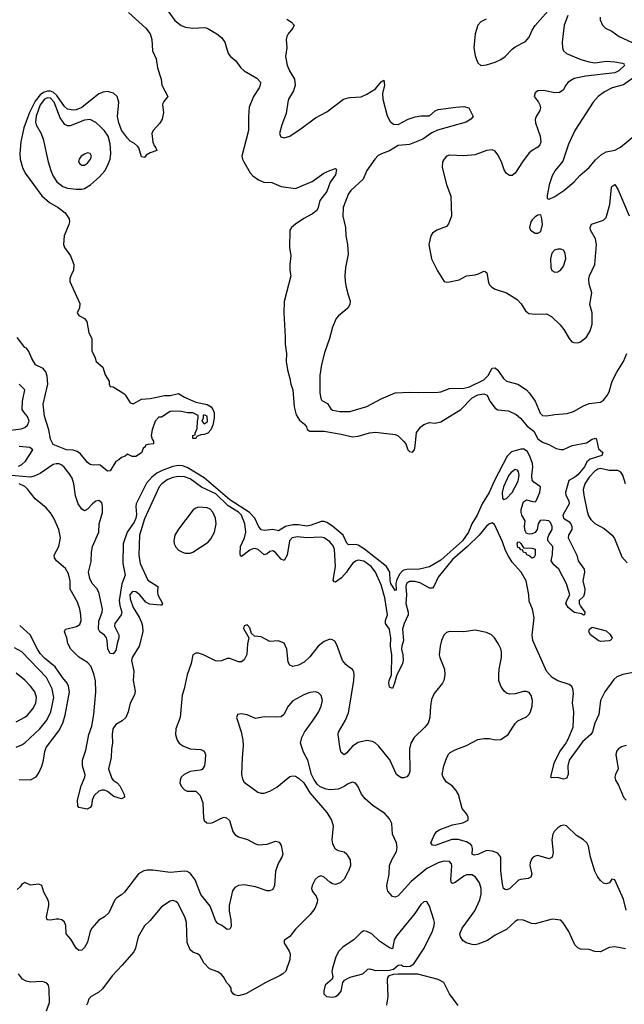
# Model space of a CAD drawing. Header units: inches. Extents: x 1682530 to 1839546, y 640742 to 791647.
# Tile 280 of 656: x 1727695 to 1731936, y 701296 to 708209. Entities that reach past the tile are written whole.
import ezdxf

# ---------------------------------------------------------------- set-up
doc = ezdxf.new("R2010")
doc.units = ezdxf.units.IN
doc.header["$MEASUREMENT"] = 0
doc.layers.add('B7720', color=7, linetype='Continuous')
doc.layers.add('B7730', color=7, linetype='Continuous')

msp = doc.modelspace()

# ---------------------------------------------------------------- linework, layer by layer
at = {"layer": 'B7720', "color": 5}
for points, elevation in [([(1728459.1, 708259.1), (1728579.3, 708150), (1728610.4, 708110), (1728622.8, 708070), (1728626.8, 707990), (1728652.8, 707932.8), (1728662, 707870), (1728688, 707790), (1728693, 707750), (1728734.8, 707670), (1728705.8, 707634.2), (1728699.8, 707620.2), (1728697.3, 707610), (1728703.5, 707556.5), (1728694.8, 707510), (1728677.5, 707482.5), (1728630.5, 707429.5), (1728622, 707410), (1728628.7, 707348.7), (1728640.4, 707320.4), (1728650.5, 707310), (1728656.3, 707290), (1728610, 707272.7), (1728583.1, 707256.9), (1728570, 707242), (1728550, 707245.2), (1728529.7, 707309.7), (1728521.3, 707321.3), (1728500.1, 707340.1), (1728470, 707356), (1728450, 707376), (1728410, 707432.3), (1728390, 707485.2), (1728380.3, 707530), (1728389.3, 707630), (1728379.2, 707670), (1728353.3, 707693.3), (1728310, 707703.8), (1728280.5, 707699.5), (1728250, 707687.9), (1728130, 707591.1), (1728090, 707575.2), (1728070, 707572.5), (1728030, 707579.9), (1728010, 707598.3), (1727955.4, 707675.4), (1727930, 707698.7), (1727910, 707706.9), (1727890, 707707.7), (1727861.6, 707698.4), (1727839.2, 707680.8), (1727804.3, 707635.7), (1727763.8, 707556.2), (1727724.1, 707450), (1727702.4, 707350), (1727695.8, 707270), (1727698.6, 707230), (1727714, 707170), (1727734, 707130), (1727851.3, 706971.3), (1727904.9, 706924.9), (1727965.5, 706890), (1728013.5, 706853.5), (1728042, 706810), (1728043.8, 706790), (1728039.5, 706770), (1728007.6, 706690), (1728002, 706630), (1728009, 706609), (1728050.4, 706550), (1728074.9, 706490), (1728073.4, 706450), (1728053.4, 706410), (1728047.3, 706390), (1728047.3, 706370), (1728117.1, 706217.1), (1728114.4, 706185.6), (1728098.8, 706150), (1728110, 706131.3), (1728150, 706111.3), (1728166, 706090), (1728178.8, 706010), (1728201, 705970), (1728201.4, 705881.4), (1728222.5, 705842.5), (1728231, 705810), (1728278, 705770), (1728295.3, 705715.3), (1728322, 705670), (1728322, 705650), (1728330, 705634), (1728350, 705632), (1728425.2, 705585.2), (1728435.5, 705575.5), (1728470, 705518.8), (1728490, 705510.6), (1728550, 705543.8), (1728610, 705548.7), (1728710, 705571.4), (1728750, 705570.3), (1728810, 705584.9), (1728850, 705559.5), (1728930, 705523.1), (1729010, 705507), (1729037.4, 705490), (1729050, 705472.4), (1729058, 705450), (1729060.3, 705410), (1729050, 705362), (1729036.3, 705330), (1729015.3, 705304.7), (1728990, 705296), (1728964.7, 705295.3), (1728938, 705282), (1728930, 705268), (1728910, 705268), (1728908.7, 705290), (1728926, 705294), (1728926, 705306), (1728940.4, 705339.6), (1728942, 705390), (1728948, 705410), (1728946, 705430), (1728908.9, 705448.9), (1728870.9, 705449.1), (1728830, 705457.2), (1728770, 705461.2), (1728750, 705457.2), (1728690, 705418), (1728670, 705418), (1728644.7, 705390), (1728624.7, 705330), (1728618, 705290), (1728623.6, 705263.6), (1728634, 705250), (1728634, 705230), (1728592.7, 705227.3), (1728578, 705222), (1728574, 705210), (1728562, 705198), (1728550, 705168.7), (1728510, 705142), (1728483.1, 705143.1), (1728450, 705158), (1728435.3, 705144.7), (1728410, 705135.3), (1728390, 705118), (1728370, 705108), (1728330, 705042), (1728310, 705039), (1728260.2, 705080.2), (1728250, 705083.7), (1728210, 705080.5), (1728190, 705085.1), (1728170, 705099.7), (1728120.8, 705160.8), (1728098.3, 705178.3), (1728070, 705186.1), (1728024.2, 705190), (1727930, 705225.2), (1727910, 705264), (1727899.9, 705330), (1727870, 705425.1), (1727859.1, 705510), (1727893, 705650), (1727886.9, 705706.9), (1727877.4, 705737.4), (1727859.9, 705759.9), (1727805.8, 705785.8), (1727779, 705830), (1727759.8, 705879.8), (1727741.5, 705901.5), (1727730, 705908.3), (1727677.3, 705977.3)], 440), ([(1728733.2, 708270), (1728783.5, 708203.5), (1728828.4, 708168.4), (1728857.1, 708157.1), (1728909.5, 708149.5), (1728994.6, 708154.6), (1729010.5, 708150), (1729078, 708110), (1729110, 708083.8), (1729134.9, 708050), (1729157.3, 707970), (1729174, 707950), (1729210, 707920.7), (1729245.5, 707870), (1729270.2, 707850.2), (1729359.1, 707799.1), (1729383.8, 707770), (1729382.4, 707750), (1729374, 707730), (1729334, 707670), (1729305.2, 707594.7), (1729300.3, 707530), (1729300.8, 707430), (1729252.9, 707250), (1729256.9, 707230), (1729267.4, 707210), (1729312.3, 707132.3), (1729330, 707111.7), (1729370, 707084.6), (1729407.2, 707067.2), (1729464.8, 707064.8), (1729530, 707038), (1729630, 707024.4), (1729746.5, 707073.5), (1729829.3, 707130), (1729870, 707150.4), (1729910, 707164.7), (1729917.3, 707157.3), (1729910, 707119), (1729872.9, 707067.1), (1729850, 707003.1), (1729799.8, 706940.2), (1729789.1, 706890), (1729779.2, 706870), (1729750, 706845.1), (1729687.9, 706812.1), (1729630, 706774), (1729602, 706750), (1729590.8, 706730), (1729586.8, 706610), (1729597.3, 706550), (1729590.7, 706490), (1729590.7, 706450), (1729597.3, 706410), (1729550.3, 706230), (1729548.9, 706150), (1729557.7, 705982.3), (1729556.4, 705930), (1729566, 705866), (1729565.3, 705810), (1729573.1, 705750), (1729590.2, 705690.2), (1729596, 705650), (1729610.2, 705610), (1729621.5, 705490), (1729635.5, 705435.5), (1729657.7, 705397.7), (1729693.1, 705370), (1729706.7, 705350), (1729712.3, 705332.3), (1729730, 705319.6), (1729830, 705320.2), (1729950, 705299.2), (1730000, 705286.6)], 460), ([(1729570, 708211.4), (1729602, 708190), (1729620.3, 708170), (1729611.6, 708150), (1729578.3, 708110), (1729567.9, 708090), (1729563.2, 708070), (1729568, 708010), (1729560.7, 707950), (1729570.1, 707890), (1729587.4, 707850), (1729622.5, 707790), (1729627.3, 707750), (1729615.2, 707710), (1729580.8, 707650), (1729574.9, 707630), (1729563.2, 707550), (1729533.4, 707470), (1729518, 707410), (1729526.2, 707386.2), (1729550, 707379.1), (1729590, 707390.5), (1729670, 707443.8), (1729770, 707520.4), (1729850, 707561.3), (1729966, 707650), (1730000, 707659.3)], 480), ([(1730000, 706984.3), (1729998.2, 706981.8), (1729964.9, 706890), (1729961.3, 706830), (1729981.3, 706750), (1729983.1, 706690), (1729995.6, 706630), (1729998.3, 706561.7), (1729981.3, 706470), (1729975.3, 706410), (1729977.4, 706370), (1729984.2, 706330), (1730000, 706276.3)], 480), ([(1730000, 706189.1), (1729996.7, 706183.3), (1729930.6, 706130), (1729914.9, 706110), (1729888.2, 706050), (1729868.5, 705970), (1729833.4, 705870), (1729811.2, 705788.8), (1729801.2, 705710), (1729801.4, 705590), (1729807.5, 705550), (1729814.6, 705534.6), (1729853.1, 705513.1), (1729876.6, 705476.6), (1729890, 705466.8), (1729941.8, 705458.2), (1730000, 705458.8)], 480), ([(1727630, 705327.9), (1727704.2, 705335.8), (1727730, 705344.9), (1727750, 705362), (1727761.6, 705390), (1727750, 705422.7), (1727725.1, 705450), (1727712.5, 705472.5), (1727714.6, 705530), (1727730.7, 705610.7), (1727691.1, 705650)], 460), ([(1727685.8, 705074.2), (1727710, 705085.2), (1727736.1, 705110), (1727788.2, 705190), (1727766.1, 705206.1), (1727690, 705213.3)], 460), ([(1730000, 704525), (1729990, 704533.3), (1729965.2, 704590), (1729890, 704652.8), (1729850, 704679.5), (1729830, 704685.8), (1729810, 704685.9), (1729740.4, 704659.6), (1729710, 704653), (1729650, 704662.6), (1729610, 704662.5), (1729558.5, 704650), (1729510, 704621.2), (1729470, 704630.6), (1729410, 704622.1), (1729390, 704627.2), (1729370, 704653.7), (1729344.4, 704710), (1729306.7, 704750), (1729170, 704837), (1728990, 704991.2), (1728870, 705065.5), (1728837.6, 705077.6), (1728810, 705079.5), (1728770, 705070.7), (1728695.5, 705044.5), (1728656, 705024), (1728622.7, 704997.3), (1728585.1, 704954.9), (1728512.9, 704810), (1728508.6, 704790), (1728513.9, 704733.9), (1728510.1, 704710), (1728497.9, 704682.1), (1728448.3, 704610), (1728420.9, 704530), (1728417.7, 704390), (1728434.4, 704310), (1728412, 704248), (1728392.8, 704130), (1728396.6, 704096.6), (1728411.4, 704048.6), (1728407.3, 704030), (1728363.2, 703970), (1728360.2, 703950), (1728390.2, 703890), (1728390.2, 703869.8), (1728377.7, 703830), (1728370, 703779.3), (1728350, 703756.2), (1728330, 703759.6), (1728312.8, 703790), (1728309, 703850), (1728303.1, 703870), (1728288.7, 703888.7), (1728256.5, 703910), (1728247.9, 703930), (1728250, 703984.9), (1728273.2, 704050), (1728275.3, 704070), (1728248.9, 704190), (1728235, 704215), (1728202.5, 704250), (1728186.7, 704286.7), (1728177.7, 704330), (1728195.8, 704404.2), (1728198.4, 704470), (1728205.4, 704510), (1728250.4, 704610), (1728252.8, 704670), (1728276.5, 704750), (1728276.2, 704790), (1728270, 704817), (1728250, 704833), (1728230, 704829.6), (1728204.9, 704810), (1728170, 704772), (1728150, 704760.9), (1728130, 704772.3), (1728105.4, 704810), (1728085.9, 704865.9), (1728075.6, 704950), (1728062.3, 704990), (1728042.7, 705022.7), (1728007, 705067), (1727990, 705082), (1727970.8, 705090.8), (1727950, 705091.4), (1727930, 705085.3), (1727837.5, 705022.5), (1727796.8, 705003.2), (1727770, 704997.9), (1727610, 705010.8)], 460), ([(1730000, 704347.8), (1729987.9, 704330), (1729952.5, 704290), (1729910, 704260.7), (1729901.5, 704261.5), (1729893.3, 704273.3), (1729909.9, 704370.1), (1729904.4, 704490), (1729894.6, 704514.6), (1729870, 704543.9), (1729830.8, 704570.8), (1729810, 704576.1), (1729709.9, 704569.9), (1729643, 704577), (1729605.8, 704570), (1729586.9, 704550), (1729572, 704450), (1729550, 704410.9), (1729530, 704421.2), (1729490, 704468.3), (1729470, 704480.3), (1729450, 704474), (1729430, 704458.7), (1729410, 704450.9), (1729370, 704487), (1729350, 704496.7), (1729330, 704494.6), (1729310, 704485.3), (1729250, 704440.4), (1729244.9, 704445), (1729241.6, 704461.6), (1729244.3, 704510), (1729271.2, 704570), (1729281.5, 704610), (1729273.8, 704670), (1729249.9, 704730), (1729230, 704751.3), (1729156.6, 704796.6), (1729070, 704880.4), (1728970, 704926.8), (1728890, 704984.7), (1728850, 704999.3), (1728810, 705001.2), (1728770, 704994.4), (1728730, 704978.5), (1728691.4, 704950), (1728674.3, 704930), (1728570, 704703.5), (1728535.7, 704590), (1728529.5, 704450), (1728539.8, 704390), (1728594.8, 704274.8), (1728664.7, 704230), (1728660.8, 704190), (1728663.9, 704170), (1728695.8, 704110), (1728690, 704098.4), (1728682.4, 704097.6), (1728604.8, 704104.8), (1728580, 704120), (1728537, 704170), (1728510, 704192.5), (1728485.8, 704194.2), (1728468, 704170), (1728470, 704142), (1728490, 704081.6), (1728533.2, 704013.2), (1728550, 703976.3), (1728556.8, 703950), (1728558.5, 703910), (1728534, 703810), (1728484.8, 703730), (1728478.5, 703710), (1728494.9, 703634.9), (1728491.3, 703570), (1728504.8, 703495.2), (1728501.1, 703470), (1728470.6, 703410), (1728456.7, 703350), (1728438.5, 703310), (1728414, 703286), (1728370, 703261.4), (1728349.4, 703230), (1728343.1, 703190), (1728346.8, 703130), (1728338.3, 703090), (1728336.9, 703030), (1728318.5, 702950), (1728342.3, 702882.3), (1728350.2, 702870), (1728379, 702850), (1728396.5, 702830), (1728428, 702770), (1728430.4, 702749.6), (1728410, 702739.5), (1728354.2, 702754.2), (1728309.8, 702789.8), (1728290, 702799.7), (1728270, 702800.3), (1728250, 702792.8), (1728216.8, 702763.2), (1728203.9, 702730), (1728199, 702690), (1728190, 702676.9), (1728167.1, 702667.1), (1728110, 702677.2), (1728102.9, 702690), (1728101.4, 702730), (1728127.2, 702830), (1728151.8, 702890), (1728153.4, 702906.6), (1728136.4, 702970), (1728136.5, 703010), (1728159.8, 703080.2), (1728180.9, 703190), (1728199.9, 703250), (1728216, 703330), (1728229.9, 703489.9), (1728226.1, 703566.1), (1728215.8, 703615.8), (1728193.3, 703670), (1728170, 703697), (1728110, 703732.4), (1728054.4, 703790), (1728033.7, 703830), (1728026, 703870), (1728009.7, 703910), (1728015.1, 703930), (1728092.5, 703947.5), (1728116.8, 703963.2), (1728125.1, 703990), (1728123.1, 704030), (1728116.5, 704070), (1728099.7, 704119.7), (1728049.8, 704210), (1728049.8, 704270), (1728038.2, 704318.2), (1728016, 704356), (1727952.6, 704410), (1727938.5, 704430), (1727936, 704450), (1727968.7, 704510), (1727981.2, 704570), (1727969.8, 704630), (1727935.3, 704710), (1727910, 704747.6), (1727880.5, 704780.5), (1727803.8, 704843.8), (1727753.1, 704910), (1727730, 704930.6), (1727691.2, 704950)], 480), ([(1730000, 703668.6), (1729981.7, 703681.7), (1729959.1, 703710), (1729919.2, 703819.2), (1729904.8, 703844.8), (1729890, 703855.4), (1729870, 703858.7), (1729830, 703843.7), (1729789.6, 703810.4), (1729730, 703735.3), (1729690, 703699.2), (1729650, 703677.2), (1729610, 703668.3), (1729590, 703677), (1729578.7, 703698.7), (1729568.7, 703788.7), (1729550, 703831.8), (1729510, 703847), (1729450, 703842.9), (1729390, 703876.9), (1729341.5, 703881.5), (1729320.1, 703900.1), (1729310, 703939), (1729290, 703961.2), (1729270, 703954), (1729265.5, 703934.5), (1729302.8, 703870), (1729292.5, 703827.5), (1729287.3, 703752.7), (1729270, 703714), (1729250, 703699.6), (1729230, 703699.7), (1729170, 703723.5), (1729150, 703723.8), (1729110, 703708), (1729085.2, 703705.2), (1729068.5, 703708.5), (1728983.7, 703750), (1728950, 703760.4), (1728930, 703760.5), (1728910, 703749), (1728898, 703690), (1728868.8, 703608.8), (1728849.3, 703510.7), (1728833.7, 703466.3), (1728819.6, 703310), (1728791.3, 703230), (1728787.6, 703190), (1728798.7, 703150), (1728814, 703130), (1728840.4, 703110), (1728890, 703089.3), (1728965.1, 703085.1), (1728990, 703073), (1728997.7, 703050), (1728996.5, 703010), (1728990.2, 702969.8), (1728975, 702945), (1728960.9, 702939.1), (1728890, 702930.8), (1728849.4, 702910.6), (1728828.5, 702890), (1728820.4, 702870), (1728819.3, 702850), (1728827.1, 702827.1), (1728850, 702802), (1728870, 702793), (1728930, 702793), (1728961.7, 702761.7), (1728980.2, 702710), (1728983.5, 702603.5), (1728990, 702585.7), (1729008.5, 702570), (1729030, 702567.8), (1729050, 702571.9), (1729110, 702602.2), (1729130, 702609.1), (1729145.8, 702605.8), (1729165.7, 702585.7), (1729190.4, 702510), (1729206.8, 702486.8), (1729230, 702472.2), (1729293.8, 702453.8), (1729350, 702422.4), (1729370, 702416.4), (1729430, 702421.1), (1729490, 702441.6), (1729514.7, 702434.7), (1729530.2, 702410.2), (1729541.3, 702350), (1729534.4, 702330), (1729510.2, 702289.8), (1729490.2, 702230), (1729483.2, 702130), (1729470, 702101.3), (1729450, 702092.1), (1729430, 702093.5), (1729350, 702120.5), (1729270, 702135), (1729230.7, 702130), (1729203, 702117), (1729186.7, 702093.3), (1729163.3, 701990), (1729163.6, 701950), (1729176.6, 701890), (1729178.3, 701841.7), (1729170, 701823.7), (1729150, 701822), (1729112.3, 701850), (1729084.2, 701864.2), (1729070, 701878.9), (1729030, 701986.2), (1728966.6, 702066.6), (1728925.8, 702170), (1728890, 702217.8), (1728870, 702227.9), (1728850, 702231.5), (1728750, 702220.7), (1728630, 702238.9), (1728590, 702239.1), (1728566.6, 702233.4), (1728527.7, 702212.2), (1728430, 702082.7), (1728410, 702063.7), (1728375.6, 702044.4), (1728362, 702030), (1728321.1, 701938.9), (1728290.7, 701910), (1728250, 701886.3), (1728201.3, 701830), (1728190, 701809.3), (1728170, 701732.3), (1728150, 701696.2), (1728130, 701676.9), (1728110, 701673.3), (1728090, 701691.6), (1728053.7, 701753.7), (1728021.3, 701790), (1728019.2, 701850), (1728010, 701873.6), (1727990, 701889.7), (1727970, 701894.2), (1727950, 701895), (1727910, 701887.2), (1727887.8, 701890), (1727882.7, 701910), (1727899.8, 701990), (1727898.9, 702010), (1727892.3, 702032.2), (1727863.7, 702083.7), (1727849.6, 702129.6), (1727830, 702139.6), (1727770, 702133), (1727730, 702151.3), (1727710, 702140.7), (1727698.3, 702121.7), (1727676.9, 702103.1)], 520), ([(1727690, 702874), (1727770, 702872.6), (1727810, 702893.4), (1727830, 702921.3), (1727850, 702968.2), (1727862.6, 703010), (1727870.5, 703070), (1727879.7, 703100.3), (1727970, 703215.9), (1727997.5, 703270), (1728013.6, 703326.4), (1728043.9, 703490), (1728037.8, 703530), (1728027.8, 703550), (1727994.8, 703590), (1727944.7, 703664.7), (1727870, 703726.3), (1727839, 703759), (1727818.7, 703790), (1727769.2, 703890), (1727694.8, 703954.8)], 520), ([(1727670, 703102), (1727710, 703117.8), (1727730, 703131.2), (1727836.5, 703230), (1727884.5, 703290), (1727912.6, 703350), (1727933.2, 703450), (1727921.6, 703510), (1727882.1, 703590), (1727710, 703770.8), (1727658.6, 703798.6)], 540), ([(1727670, 703279.7), (1727730, 703311.1), (1727750, 703326.2), (1727786.2, 703370), (1727807.2, 703410), (1727813.8, 703450), (1727801.6, 703490), (1727771.8, 703530), (1727730, 703572.8), (1727670, 703620.3)], 560), ([(1730000, 702843.5), (1729970, 702824.8), (1729930, 702807.7), (1729870, 702801.7), (1729845.7, 702805.7), (1729803.9, 702823.9), (1729782.3, 702842.2), (1729757.7, 702877.7), (1729741.6, 702910), (1729717, 703010), (1729685.6, 703065.6), (1729665.4, 703130), (1729675.1, 703170), (1729692.5, 703207.5), (1729754.3, 703290), (1729790, 703347.7), (1729809.7, 703390), (1729818, 703430), (1729810, 703464), (1729790, 703483.7), (1729769.6, 703489.6), (1729730, 703486), (1729687.3, 703470), (1729610, 703427.3), (1729578.4, 703390), (1729548.8, 703331.2), (1729530, 703314.5), (1729490, 703311.3), (1729410, 703315.4), (1729350, 703303.5), (1729290, 703329.5), (1729250, 703336), (1729222, 703330), (1729216, 703310), (1729248.9, 703208.9), (1729260.9, 703150), (1729262.4, 703110), (1729254.7, 703030), (1729251.8, 702910), (1729257.5, 702877.5), (1729270, 702855.5), (1729365.1, 702785.1), (1729390, 702777.6), (1729410, 702777.6), (1729450, 702792), (1729499.1, 702820.9), (1729590, 702895.3), (1729610, 702901.1), (1729630, 702896.9), (1729658.2, 702878.2), (1729688.8, 702850), (1729730, 702782), (1729850, 702643), (1729883.1, 702590), (1729894.7, 702550), (1729884.2, 702450), (1729890, 702422), (1729908.5, 702388.5), (1729930, 702375.8), (1729970, 702366.4), (1729990.4, 702350), (1730000, 702333.7)], 540), ([(1730000, 703073.3), (1729990, 703061.7), (1729970, 703048.2), (1729950, 703065.1), (1729942.4, 703090), (1729929.8, 703190), (1729932.2, 703207.8), (1729980.3, 703290), (1730000, 703337.9)], 520), ([(1730000, 702227.8), (1729970, 702175.1), (1729944, 702150), (1729910, 702137.6), (1729890, 702141.6), (1729870, 702153.6), (1729830, 702189.6), (1729810, 702197.6), (1729788.4, 702191.6), (1729767.2, 702172.8), (1729746.3, 702130), (1729742.6, 702110), (1729750, 702087.3), (1729774.9, 702054.9), (1729783.1, 702030), (1729781.1, 702010), (1729766, 701970), (1729733.1, 701926.9), (1729630, 701823.6), (1729590, 701771.6), (1729552.8, 701747.2), (1729548.2, 701730), (1729584.4, 701670), (1729591.7, 701650), (1729588.8, 701610), (1729561.1, 701530), (1729541.3, 701510), (1729521.7, 701498.3), (1729421, 701450), (1729282, 701370), (1729230, 701356.9), (1729202.9, 701362.9), (1729192.3, 701370), (1729179.5, 701390), (1729178, 701410), (1729167.7, 701427.7), (1729148.2, 701448.2), (1729124.2, 701490), (1729110, 701505.6), (1729084.2, 701524.2), (1729026.4, 701546.4), (1728987.6, 701587.6), (1728957.8, 701637.8), (1728941.2, 701650), (1728910, 701661.3), (1728890, 701678.4), (1728868.9, 701730), (1728865.6, 701870), (1728854, 701910), (1728805.3, 702005.3), (1728790, 702018.9), (1728770, 702024), (1728750, 702020.5), (1728690, 701981.1), (1728610, 701884.7), (1728570, 701847.8), (1728524.9, 701770), (1728506.5, 701690), (1728495, 701665), (1728414.9, 701570), (1728344.6, 701495.4), (1728275.1, 701404.9), (1728250, 701382.2), (1728197.3, 701350), (1728177.3, 701330), (1728174, 701310), (1728164, 701290)], 540), ([(1730000, 701723.7), (1729962.4, 701697.6), (1729932.7, 701670), (1729912.4, 701630), (1729888.4, 701550), (1729885.5, 701525.5), (1729891.3, 701490), (1729886.4, 701473.6), (1729838.8, 701430), (1729828.8, 701391.2), (1729829.1, 701369.1), (1729847.7, 701350), (1729890, 701345.4), (1729910, 701350.3), (1729930, 701363.9), (1729950, 701388.7), (1729962.7, 701450), (1729973.8, 701466.2), (1730000, 701479.1)], 560), ([(1727884, 701250), (1727904, 701310), (1727901.5, 701401.5), (1727896, 701430), (1727884.5, 701444.5), (1727870, 701452), (1727850, 701456.2), (1727770, 701451.8), (1727739.6, 701459.6), (1727713.8, 701473.8), (1727686, 701510)], 540)]:
    msp.add_lwpolyline(points, dxfattribs=dict(at, elevation=elevation))
for points, elevation in [([(1727890, 707659), (1727870, 707649.9), (1727839.3, 707610), (1727811, 707531), (1727806.1, 707490), (1727810.1, 707470), (1727844.4, 707410), (1727860.2, 707370), (1727895.5, 707210), (1727913.4, 707150), (1727930.2, 707110), (1727954.9, 707070), (1727996.9, 707036.9), (1728030, 707026.4), (1728090, 707019.4), (1728130, 707019.2), (1728150, 707023.7), (1728191.1, 707048.9), (1728255.1, 707104.9), (1728291.9, 707148.1), (1728312.9, 707187.1), (1728329.4, 707230), (1728335.1, 707270), (1728330, 707338), (1728315.7, 707390), (1728290, 707428), (1728259.3, 707459.3), (1728227.9, 707487.9), (1728190, 707506.8), (1728150, 707503.7), (1728050, 707462.5), (1728030, 707463), (1728012.3, 707472.3), (1727979.9, 707519.9), (1727937.5, 707630), (1727910, 707656.6)], 460), ([(1728170, 707273), (1728150, 707265.6), (1728126.4, 707250), (1728112.7, 707230), (1728108.5, 707210), (1728116.4, 707196.4), (1728130, 707186.4), (1728150, 707187), (1728170, 707200.3), (1728192.6, 707230), (1728198.7, 707250), (1728189.5, 707269.5)], 480), ([(1728986, 705434), (1728982, 705430), (1728982, 705410), (1728972, 705390), (1728990, 705372), (1729010, 705382), (1729013.2, 705390), (1729010, 705426)], 440), ([(1728950, 704785.3), (1728930, 704779.3), (1728912.4, 704767.6), (1728810, 704633), (1728784.2, 704590), (1728775.5, 704550), (1728778, 704530), (1728790, 704505.3), (1728810, 704484.9), (1728836.3, 704470), (1728855.8, 704464.2), (1728890, 704463.2), (1728910, 704470.3), (1729018.1, 704541.8), (1729036.8, 704563.2), (1729060.7, 704610), (1729073.9, 704670), (1729069.1, 704710), (1729050, 704750.6), (1729030, 704771.7), (1729010, 704781.2)], 520)]:
    msp.add_lwpolyline(points, close=True, dxfattribs=dict(at, elevation=elevation))
at = {"layer": 'B7730', "color": 5}
for points, elevation in [([(1730967.5, 708212.5), (1730930, 708194.4), (1730909.4, 708170), (1730889, 708110), (1730881.9, 708010), (1730890, 707958), (1730900.1, 707930), (1730910, 707906.1), (1730930, 707886.3), (1730970, 707890.7), (1731030, 707909.6), (1731070, 707928.8), (1731099.6, 707950), (1731150, 708002.5), (1731170, 708017.3), (1731244.3, 708055.7), (1731270, 708086.5), (1731290, 708134.3), (1731310, 708167.2), (1731417.7, 708290)], 520), ([(1731541.1, 708238.9), (1731515.3, 708170), (1731499.4, 708050), (1731502, 708010), (1731510.2, 707990.2), (1731531.7, 707971.7), (1731632.2, 707930), (1731690, 707911.5), (1731730, 707904.7), (1731810, 707916.6), (1731870, 707912.1), (1731924.2, 707904.2), (1731936.7, 707896.7)], 520), ([(1731766.6, 708226.6), (1731767.1, 708207.1), (1731783, 708170), (1731804, 708150), (1731850, 708127), (1731900.5, 708090), (1732016.1, 708036.1)], 540), ([(1731939.5, 707890), (1731897.8, 707850), (1731870, 707836), (1731667.6, 707812.4), (1731585.3, 707794.7), (1731543.1, 707770), (1731526.5, 707750), (1731507.1, 707712.9), (1731482.2, 707697.8), (1731450, 707695.5), (1731382, 707710), (1731350, 707712.2), (1731330, 707709.6), (1731310, 707696.2), (1731303.1, 707670), (1731335.3, 707630), (1731344.9, 707610), (1731347.7, 707590), (1731344.6, 707570), (1731318.4, 707530), (1731312, 707508), (1731314.4, 707485.6), (1731346.5, 707390), (1731350.9, 707349.1), (1731344.4, 707330), (1731330, 707312.6), (1731289.4, 707290.6), (1731270, 707273), (1731221.5, 707210), (1731170, 707131.3), (1731150, 707114.3), (1731130, 707114.3), (1731110, 707128.2), (1731094.5, 707154.5), (1731074.8, 707210), (1731050, 707259.6), (1731030, 707284.7), (1731010, 707295.4), (1730970, 707291.1), (1730890, 707258.7), (1730810, 707252), (1730710, 707256.8), (1730688.8, 707250), (1730671.7, 707230), (1730662, 707210), (1730658.5, 707170), (1730690, 707050.7), (1730720.2, 706970), (1730723.7, 706830), (1730704, 706776), (1730690, 706757), (1730620.7, 706730), (1730590.5, 706710), (1730579.3, 706690), (1730565.3, 706630), (1730583.1, 706530), (1730625.4, 706445.4), (1730671.7, 706371.7), (1730690, 706366.3), (1730710, 706367.8), (1730777.3, 706382.8), (1730830, 706410.3), (1730890, 706418), (1730914.6, 706425.4), (1730950, 706444), (1730960.7, 706440.7), (1730971.9, 706431.9), (1730982.6, 706362.6), (1730990, 706348), (1731008, 706330), (1731030, 706317.6), (1731110, 706290.5), (1731184.4, 706244.4), (1731213, 706213), (1731244.1, 706164.1), (1731266.7, 706146.7), (1731310, 706140.3), (1731390, 706143.1), (1731424.5, 706124.5), (1731486.4, 706066.4), (1731512.6, 706032.6), (1731550.4, 705970), (1731568.1, 705948.1), (1731581.5, 705941.5), (1731610, 705940.3), (1731630, 705947.8), (1731670, 705980.9), (1731696.3, 706023.7), (1731709.8, 706070), (1731710.8, 706150), (1731694, 706210), (1731709.6, 706290), (1731690.9, 706350.9), (1731687.3, 706390), (1731692.3, 706410), (1731728.5, 706490), (1731740.3, 706630), (1731734, 706670), (1731699.8, 706730), (1731696, 706750), (1731706.8, 706773.2), (1731790, 706800.2), (1731810, 706818.7), (1731836, 706910), (1731847.5, 707030), (1731850, 707038), (1731870, 707052.4), (1731890, 707019.3), (1731970.5, 706830.5)], 520), ([(1732034.8, 707825.2), (1731930, 707750.6), (1731850.8, 707729.2), (1731798.3, 707701.7), (1731753.7, 707670), (1731718, 707630), (1731588.8, 707430), (1731545.9, 707334.1), (1731504.2, 707215.8), (1731452.2, 707150), (1731430, 707113.2), (1731410, 707048.7), (1731394.4, 706974.4), (1731396, 706956), (1731402, 706950), (1731410, 706947.7), (1731450, 706967), (1731511.8, 707010), (1731584.5, 707070), (1731625.1, 707114.9), (1731690, 707170.5), (1731734.9, 707225.1), (1731777, 707263), (1731810, 707281.3), (1731870, 707293), (1731910, 707312.7), (1732070, 707447.4)], 540), ([(1730000, 707659.3), (1730010, 707662), (1730090, 707666), (1730130, 707685.5), (1730190, 707723.7), (1730230, 707772.4), (1730250, 707784.9), (1730254.8, 707750), (1730239.4, 707690), (1730241.7, 707650), (1730272.5, 707532.5), (1730294.4, 707494.4), (1730316.1, 707476.1), (1730350, 707471.8), (1730420.2, 707510), (1730470, 707526.3), (1730510, 707533.8), (1730570, 707534.4), (1730610, 707567.9), (1730630, 707577.7), (1730753.5, 707593.5), (1730810, 707598.2), (1730846.8, 707590), (1730876.3, 707530), (1730859.3, 707510), (1730827.2, 707490), (1730626.4, 707433.6), (1730586.2, 707413.8), (1730522.9, 707370), (1730430, 707333.3), (1730350, 707324.9), (1730290, 707287.8), (1730232.4, 707267.5), (1730210, 707254.9), (1730185.2, 707230), (1730130.2, 707150), (1730104.6, 707090), (1730017.6, 707010), (1730000, 706984.3)], 480), ([(1730000, 706276.3), (1730012.8, 706232.8), (1730011.8, 706210), (1730000, 706189.1)], 480), ([(1730000, 705458.8), (1730010, 705458.9), (1730130, 705493.8), (1730230, 705546.3), (1730330, 705588.8), (1730430, 705594.2), (1730490, 705590.2), (1730630, 705594), (1730650, 705596.2), (1730710, 705619.7), (1730810, 705622.5), (1730850, 705630.9), (1730950, 705681.3), (1730981, 705710), (1731010, 705762.4), (1731030, 705764), (1731050, 705748.1), (1731088.7, 705688.7), (1731110, 705670.2), (1731190, 705649.2), (1731250.1, 705610.1), (1731270, 705589.1), (1731310, 705531.4), (1731347.2, 705447.2), (1731363.1, 705430), (1731390, 705426.5), (1731450, 705438), (1731535.7, 705444.3), (1731581, 705459), (1731650, 705497.5), (1731690, 705513), (1731770, 705524.2), (1731790, 705537.8), (1731817, 705570), (1731830, 705594.9), (1731851.3, 705670), (1731885, 705735), (1731931.5, 705808.5), (1731955.2, 705864.8)], 480), ([(1730000, 705286.6), (1730030, 705279), (1730070, 705284.4), (1730150, 705308.9), (1730190, 705314), (1730330, 705297.1), (1730350, 705287.7), (1730387.3, 705250), (1730402.8, 705230), (1730418.8, 705190), (1730430, 705176), (1730450, 705171.3), (1730464, 705190), (1730470, 705214), (1730479.3, 705310), (1730509.3, 705350), (1730530, 705367.3), (1730570, 705381.6), (1730610, 705377.1), (1730650, 705384.9), (1730790, 705470.9), (1730870, 705553.2), (1730910, 705574.7), (1730950, 705581.6), (1730973.2, 705573.2), (1730993.4, 705530), (1731030, 705481.8), (1731050, 705468.7), (1731123.2, 705463.2), (1731176.9, 705436.9), (1731208.9, 705410), (1731255.5, 705355.5), (1731300.7, 705320.7), (1731330, 705265.4), (1731362.4, 705242.4), (1731407.2, 705227.2), (1731458, 705198), (1731490, 705190.3), (1731510, 705191.7), (1731570, 705218.5), (1731670, 705237.1), (1731710, 705262.8), (1731734, 705270), (1731742, 705262), (1731756.3, 705196.3), (1731784.7, 705170), (1731778.8, 705150), (1731697.7, 705122.3), (1731674.3, 705105.7), (1731657.5, 705070), (1731610, 705013.5), (1731590, 704996.9), (1731546.2, 704973.8), (1731523.8, 704890), (1731526, 704870), (1731547.7, 704830), (1731550.4, 704810), (1731504.4, 704730), (1731508.9, 704708.9), (1731546.7, 704686.7), (1731562, 704670), (1731567.7, 704650), (1731567.3, 704630), (1731544, 704590), (1731542, 704570), (1731604, 704450), (1731613.4, 704410), (1731655.5, 704350), (1731658, 704330), (1731646, 704270), (1731659.3, 704210), (1731657.3, 704182.7), (1731650, 704159), (1731619.1, 704130), (1731619.1, 704120.9), (1731619.3, 704110), (1731630, 704090.8), (1731659.5, 704050), (1731658, 704030), (1731650, 704027.8), (1731636.4, 704036.4), (1731587.8, 704047.8), (1731570, 704057.6), (1731542.6, 704082.6), (1731527.3, 704110), (1731532.3, 704130), (1731554, 704170), (1731530, 704248.7), (1731476, 704350), (1731440.9, 704380.9), (1731424, 704410), (1731433.2, 704453.2), (1731434, 704510), (1731399, 704550), (1731399.3, 704570), (1731406.6, 704590), (1731429.5, 704630), (1731431.3, 704651.3), (1731419.6, 704679.6), (1731406, 704690), (1731370, 704696), (1731346.8, 704693.2), (1731331.3, 704670), (1731326, 704630), (1731310, 704609), (1731290, 704599), (1731270, 704597.2), (1731250, 704602), (1731240.2, 704620.2), (1731237.2, 704650), (1731242, 704690), (1731217.2, 704730), (1731212.7, 704750), (1731212.7, 704770), (1731225.1, 704810), (1731230, 704822.8), (1731250, 704837.3), (1731294.6, 704825.4), (1731310, 704824.7), (1731318, 704830), (1731344, 704890), (1731348.9, 704928.9), (1731302, 704962), (1731290, 704975.3), (1731287.2, 705007.2), (1731294.2, 705070), (1731291.9, 705091.9), (1731276.9, 705136.9), (1731256.7, 705176.7), (1731232.7, 705192.7), (1731210, 705193.3), (1731145.3, 705174.7), (1731114.7, 705145.3), (1731022.7, 704970), (1730988.3, 704890), (1730938.8, 704810), (1730903.9, 704730), (1730866.8, 704670), (1730842.3, 704610), (1730801.3, 704550), (1730650, 704414.9), (1730570, 704368.5), (1730498.8, 704350), (1730410, 704347.7), (1730390, 704345.1), (1730380.9, 704339.1), (1730361.2, 704318.8), (1730340.4, 704279.6), (1730334.7, 704250), (1730335.8, 704204.2), (1730330, 704202.4), (1730298.6, 704250), (1730293.1, 704270), (1730290.9, 704330), (1730269, 704370), (1730112.7, 704492.6), (1730070, 704518.5), (1730050, 704525.4), (1730002.7, 704522.7), (1730000, 704525)], 460), ([(1731945, 704950), (1731925.2, 705010), (1731911.5, 705031.5), (1731890, 705042.9), (1731830, 705042.9), (1731770, 705057.4), (1731750, 705052.5), (1731730, 705039), (1731690, 704997.9), (1731660.1, 704950), (1731647.5, 704910), (1731651.4, 704870), (1731676, 704756), (1731685.8, 704725.8), (1731700.7, 704700.7), (1731730, 704672.7), (1731796, 704636), (1731850.2, 704590), (1731867.1, 704567.1), (1731918.3, 704438.3), (1731956.5, 704396.5)], 480), ([(1732010, 703627.8), (1731927.2, 703612.8), (1731883.9, 703596.1), (1731863.3, 703576.7), (1731799.9, 703490), (1731769.6, 703430), (1731758.7, 703330), (1731730.7, 703270), (1731714.4, 703210), (1731700.6, 703190), (1731642.1, 703137.9), (1731549.6, 703010.4), (1731540.2, 702970), (1731542.8, 702910), (1731530, 702880.5), (1731510, 702877.6), (1731470, 702887.9), (1731425.5, 702885.5), (1731421.6, 702890), (1731423.7, 702903.7), (1731444.8, 702990), (1731484.6, 703070), (1731520.9, 703119.1), (1731542.5, 703157.5), (1731577.6, 703242.4), (1731582.9, 703350), (1731573.6, 703413.6), (1731578.9, 703478.9), (1731576, 703510), (1731567.8, 703527.8), (1731550, 703542.4), (1731470, 703567.7), (1731430, 703589.9), (1731390, 703634.8), (1731294.1, 703850), (1731290.6, 703890.6), (1731304, 704010), (1731291.6, 704070), (1731270, 704126), (1731266.9, 704170), (1731248.5, 704268.5), (1731211.8, 704330), (1731150, 704401.2), (1731122.9, 704442.9), (1731103.3, 704483.3), (1731082.8, 704542.8), (1731025.5, 704665.5), (1731010, 704675.4), (1730990, 704669.7), (1730970, 704652.9), (1730918, 704590), (1730836, 704510), (1730730, 704419.2), (1730630, 704295.2), (1730599.8, 704230), (1730590, 704218.4), (1730570, 704217.5), (1730510, 704253.2), (1730470, 704265.4), (1730430, 704265.2), (1730408.4, 704251.6), (1730403.4, 704230), (1730407.9, 704170), (1730404.4, 704110), (1730420.6, 704050), (1730419.2, 704030), (1730391.2, 703970), (1730380.8, 703930), (1730387.4, 703850), (1730375.2, 703810), (1730374.3, 703790), (1730383.4, 703750), (1730384.3, 703710), (1730380.4, 703690), (1730337.2, 703602.8), (1730324.8, 703550), (1730310, 703513.3), (1730290, 703522.6), (1730284, 703550), (1730287.1, 703570), (1730303.7, 703610), (1730305.1, 703750), (1730296.5, 703810), (1730297.4, 703870), (1730292.3, 703912.3), (1730288.3, 703930), (1730262.1, 703970), (1730260.2, 703990), (1730274.1, 704030), (1730257.3, 704150), (1730230, 704240.4), (1730190.6, 704330), (1730160.2, 704370), (1730110, 704408.2), (1730070, 704414.2), (1730050, 704407.7), (1730030, 704391.8), (1730000, 704347.8)], 480), ([(1731950, 701958), (1731930, 702034.5), (1731870, 702169), (1731850, 702174), (1731832, 702148), (1731810, 702141.6), (1731790, 702147.8), (1731770, 702165.4), (1731750, 702189.7), (1731729.2, 702230), (1731698.8, 702330), (1731685.8, 702405.8), (1731674, 702430), (1731650, 702451.3), (1731601.6, 702481.6), (1731530, 702549.6), (1731510, 702554), (1731490, 702549.6), (1731470, 702535.1), (1731445.3, 702510), (1731434.9, 702490), (1731428.8, 702450), (1731437, 702363), (1731430, 702329.2), (1731410, 702318.4), (1731330, 702340.5), (1731310, 702337.4), (1731298, 702330), (1731285.3, 702314.7), (1731274.9, 702290), (1731273.4, 702270), (1731287.3, 702210), (1731280.2, 702190), (1731261, 702179), (1731210, 702173.2), (1731193, 702167), (1731130, 702106.6), (1731110, 702098.9), (1731101.5, 702101.5), (1731090, 702109.4), (1731082.6, 702142.6), (1731071, 702230), (1731069.8, 702329.8), (1731050, 702358), (1731012.5, 702372.5), (1730970, 702376.2), (1730910, 702348.2), (1730882.9, 702342.9), (1730869.9, 702349.9), (1730872, 702390), (1730867.3, 702410), (1730858.9, 702418.9), (1730830, 702436.3), (1730770, 702452.6), (1730727.4, 702452.6), (1730610, 702412.1), (1730590, 702414.5), (1730578.7, 702430), (1730607.4, 702492.6), (1730620.5, 702510), (1730638.1, 702521.9), (1730730, 702557.2), (1730804, 702570), (1730840.9, 702590), (1730842, 702610), (1730832, 702630), (1730798, 702670), (1730772.7, 702770), (1730757.5, 702797.5), (1730729.6, 702829.6), (1730690, 702856), (1730664.5, 702890), (1730659.5, 702910), (1730669.4, 702969.4), (1730691.4, 703028.6), (1730706.2, 703053.8), (1730715.6, 703064.4), (1730750, 703083.8), (1730830, 703113.7), (1730910, 703154.4), (1730950, 703163), (1730990, 703161.6), (1731030, 703153.4), (1731070, 703156.3), (1731121.2, 703190), (1731171.5, 703268.5), (1731190, 703287.3), (1731250, 703313.4), (1731270, 703332.2), (1731279.3, 703350), (1731289, 703390), (1731291.2, 703430), (1731283.2, 703463.2), (1731270, 703484.2), (1731250, 703492.2), (1731230, 703492.1), (1731170, 703476.1), (1731130, 703474.5), (1731110, 703481.7), (1731094.5, 703494.5), (1731069.7, 703530), (1731056.4, 703570), (1731055.6, 703610), (1731057.6, 703650), (1731075.1, 703730), (1731075.3, 703770), (1731070.7, 703790.7), (1731052.4, 703830), (1731026.9, 703870), (1731003.6, 703890), (1730970, 703907.2), (1730890, 703923), (1730810, 703911.5), (1730710, 703913.5), (1730690, 703906.6), (1730670, 703887.3), (1730654.4, 703850), (1730644.9, 703810), (1730638, 703750), (1730642, 703730), (1730674.3, 703650), (1730676.9, 703610), (1730670.2, 703570), (1730660.2, 703550), (1730602.7, 703477.3), (1730584.7, 703435.3), (1730576.5, 703390), (1730571, 703309), (1730559.7, 703270), (1730537.5, 703242.5), (1730462.7, 703170), (1730438.6, 703130), (1730430.2, 703090), (1730431.7, 702930), (1730423.8, 702910), (1730410, 702892.3), (1730390, 702885.1), (1730370, 702887.3), (1730338.4, 702910), (1730291.6, 703011.6), (1730210.9, 703110), (1730189.9, 703129.9), (1730170, 703141.1), (1730130, 703147.5), (1730070, 703133.2), (1730030, 703108), (1730000, 703073.3)], 520), ([(1730000, 703337.9), (1730000.6, 703339.4), (1730038.9, 703570), (1730041.5, 703610), (1730039.7, 703630), (1730030, 703647), (1730000, 703668.6)], 520), ([(1731950, 703114), (1731916.9, 703103.1), (1731894.9, 703090), (1731884.1, 703075.9), (1731878, 703050), (1731893, 702950), (1731874, 702910), (1731870.6, 702890), (1731874.9, 702870), (1731895.3, 702835.3), (1731931.1, 702751.1), (1731950.4, 702730)], 520), ([(1731944.7, 701684.7), (1731870, 701700.3), (1731830, 701696.1), (1731770, 701663.6), (1731730, 701667), (1731690, 701682), (1731630, 701683.7), (1731610, 701692.7), (1731590, 701713.2), (1731546.5, 701806.5), (1731508.2, 701868.2), (1731490, 701886), (1731430, 701894.5), (1731310, 701861.3), (1731284.6, 701864.6), (1731230, 701887.6), (1731190, 701889.6), (1731170, 701877.6), (1731110, 701822.2), (1731030, 701782.2), (1730976.6, 701743.4), (1730910, 701718.2), (1730890, 701713.8), (1730870, 701715.8), (1730827.6, 701727.6), (1730803.5, 701743.5), (1730786.6, 701770), (1730783, 701790), (1730798.7, 701830), (1730888.2, 701951.8), (1730923.5, 702030), (1730932.5, 702070), (1730932.9, 702110), (1730920.3, 702150), (1730893.5, 702190), (1730870, 702204.1), (1730830, 702204.9), (1730810, 702196.3), (1730750, 702150.6), (1730730, 702144.5), (1730724.2, 702150), (1730719.5, 702170), (1730727.3, 702267.3), (1730723.1, 702283.1), (1730710, 702297.7), (1730670, 702300.3), (1730630, 702288.9), (1730550, 702248.9), (1730441.2, 702158.8), (1730350, 702057.7), (1730330, 702048), (1730310, 702054.3), (1730278.2, 702090), (1730271.7, 702110), (1730271.4, 702130), (1730286.4, 702210), (1730289.8, 702270), (1730305.3, 702310), (1730338.7, 702370), (1730342.9, 702397.1), (1730338.7, 702430), (1730311, 702490), (1730304.7, 702564.7), (1730290, 702598.4), (1730256.2, 702636.2), (1730173.6, 702690), (1730119.6, 702739.6), (1730091.7, 702771.7), (1730067.7, 702827.7), (1730049.7, 702849.7), (1730030, 702855.4), (1730010, 702849.7), (1730000, 702843.5)], 540), ([(1730000, 702333.7), (1730014, 702310), (1730015.8, 702270), (1730001.3, 702230), (1730000, 702227.8)], 540), ([(1730000, 701479.1), (1730014, 701486), (1730102, 701510), (1730138, 701542), (1730150, 701544.7), (1730193.7, 701533.7), (1730290, 701536.4), (1730316.1, 701543.9), (1730350, 701570.8), (1730370, 701572.4), (1730384.9, 701564.9), (1730410, 701560.9), (1730434.8, 701565.2), (1730459.2, 701580.8), (1730531.9, 701690), (1730589.8, 701810), (1730603.5, 701850), (1730605.3, 701870), (1730600.4, 701890), (1730570, 701985.2), (1730554.3, 702014.3), (1730550, 702018), (1730530, 702015.1), (1730510, 701997.6), (1730466.3, 701933.7), (1730340.1, 701779.9), (1730322.7, 701750), (1730310, 701685.2), (1730290, 701692.3), (1730218.7, 701738.7), (1730165.2, 701790), (1730130, 701807.3), (1730110, 701812), (1730090, 701800.9), (1730038, 701750), (1730000, 701723.7)], 560), ([(1730770, 701289), (1730710, 701369.2), (1730669.6, 701449.6), (1730631.3, 701471.3), (1730487.4, 701507.4), (1730350, 701508.8), (1730314.3, 701505.7), (1730284.9, 701495.1), (1730276.1, 701483.9), (1730271.8, 701468.2), (1730278.2, 701350), (1730267.2, 701290)], 560)]:
    msp.add_lwpolyline(points, dxfattribs=dict(at, elevation=elevation))
for points, elevation in [([(1731350, 706838), (1731330, 706835.3), (1731310, 706824), (1731290, 706804), (1731280.7, 706790), (1731271, 706750), (1731278, 706730), (1731310, 706711), (1731330, 706711), (1731350, 706722), (1731362, 706770), (1731358, 706810)], 540), ([(1731470, 706598.4), (1731446.8, 706590), (1731428, 706570), (1731418.4, 706530), (1731420.4, 706470), (1731428.7, 706448.7), (1731450, 706435.5), (1731470, 706439.3), (1731490, 706453), (1731510, 706479.1), (1731525.4, 706530), (1731522.4, 706570), (1731510, 706589.4), (1731490, 706597.6)], 540), ([(1731170, 705051.7), (1731141.6, 705030), (1731126.9, 705010), (1731090, 704929.6), (1731079.4, 704890), (1731081.1, 704850), (1731090, 704839.5), (1731110, 704848.1), (1731150, 704888.4), (1731191.4, 704970), (1731199.7, 705010), (1731194.5, 705034.5), (1731186.3, 705046.3)], 480), ([(1731290, 704429.3), (1731266.9, 704446.9), (1731255.3, 704450), (1731245.1, 704465.1), (1731227.3, 704470), (1731224.7, 704484.7), (1731210, 704487.3), (1731200.4, 704500.4), (1731190, 704502.9), (1731184, 704530), (1731190, 704544), (1731201, 704541), (1731210, 704532), (1731230, 704502), (1731290, 704498), (1731311.1, 704491.1), (1731311.6, 704448.4), (1731303.6, 704436.4)], 460), ([(1731770, 703842.9), (1731754, 703850), (1731699.3, 703890), (1731687.8, 703910), (1731692.7, 703930), (1731710, 703944.9), (1731810, 703918.3), (1731835.6, 703895.6), (1731851.7, 703870), (1731844.9, 703855.1), (1731830, 703847.1)], 460)]:
    msp.add_lwpolyline(points, close=True, dxfattribs=dict(at, elevation=elevation))

doc.saveas('drawing.dxf')
